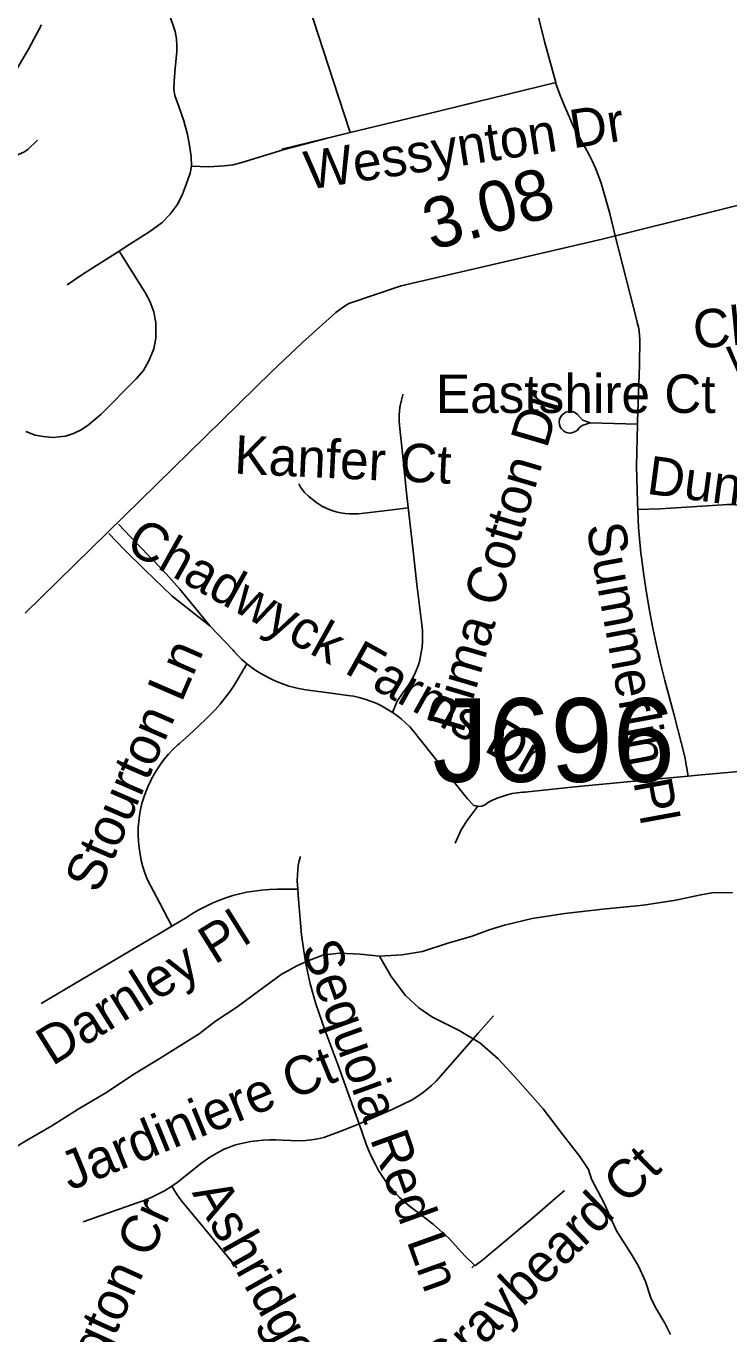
# Model space of a CAD drawing. Extents: x 1383679 to 1536984, y 460658 to 651027.
# Drawn here: x 1460169 to 1461906, y 496903 to 500135 of the extents above; entities that cross this region are included whole.
import ezdxf

# ---------------------------------------------------------------- set-up
doc = ezdxf.new("R2010")
doc.units = 0
for name, color, linetype in [('Exist Hydrographic Misc Water Feature', 7, 'Continuous'), ('Exist Road Non-System Structure Non-Sys Other Number Label', 7, 'Continuous'), ('Exist Road Non-System Type 51', 7, 'Continuous'), ('Exist Road Non-System Type 51 Label', 7, 'Continuous'), ('Exist Road Secondary Mileage Hundredths English Label', 7, 'Continuous'), ('Exist Road Secondary Type 51 Attributed', 7, 'Continuous')]:
    doc.layers.add(name, color=color, linetype=linetype)

msp = doc.modelspace()

# ---------------------------------------------------------------- linework, layer by layer
at = {"layer": 'Exist Hydrographic Misc Water Feature'}
for points in [[(1461915.5, 497993), (1461869.5, 497993.9), (1461837.3, 497988.1), (1461775.2, 497975.3), (1461694.8, 497963), (1461594.5, 497952.7), (1461500.4, 497942.3), (1461420.1, 497930), (1461351.8, 497913.3), (1461313.5, 497901.8), (1461271.3, 497886.2), (1461208.9, 497867.7), (1461148.5, 497848.5), (1461098.3, 497839.6), (1461042.2, 497836.7)], [(1461042.2, 497836.7), (1460994.4, 497841.7), (1460942.4, 497844.4), (1460902.3, 497839.5), (1460867.9, 497826.2), (1460837.7, 497812.9), (1460799.3, 497791.5), (1460746.5, 497752.3), (1460689.8, 497710.8), (1460637, 497675.8), (1460596.5, 497644.6), (1460550, 497616), (1460497.4, 497582.6), (1460436.6, 497546.1), (1460365.9, 497499.1), (1460297, 497458.6), (1460232.3, 497417.2), (1460169.5, 497380.7), (1460110.9, 497345.8)], [(1461042.2, 497836.7), (1461071.3, 497786), (1461106.5, 497739.3), (1461139.9, 497709.1), (1461171.5, 497686.3), (1461239, 497653), (1461290.4, 497622.4), (1461335.7, 497582.9), (1461384.8, 497530.2), (1461447.5, 497459.2), (1461496.3, 497394.2), (1461537.4, 497341.7), (1461558.9, 497309.3), (1461566.3, 497285.3), (1461597.4, 497228.1), (1461628.1, 497157.7), (1461665.1, 497101.2), (1461682.5, 497070.4), (1461699.8, 497032.4), (1461713.1, 496991.9), (1461724.6, 496967.9), (1461748, 496929.6), (1461761.6, 496901.5)]]:
    msp.add_lwpolyline(points, dxfattribs=at)
at = {"layer": 'Exist Road Non-System Type 51'}
for p, q in [((1460970.1, 499872.1), (1460801.1, 499831.6)), ((1461563.6, 499155), (1461680.6, 499151.7)), ((1461277.2, 497072.8), (1461270.4, 497066))]:
    msp.add_line(p, q, dxfattribs=at)
for points in [[(1461478.1, 499996.3), (1461450, 500097), (1461420.4, 500218.7), (1461374.4, 500408), (1461331.7, 500581.9), (1461297, 500722.2)], [(1460423.9, 500451.3), (1460449.4, 500371.8), (1460494.6, 500244.2), (1460531.2, 500139.1), (1460536.8, 500121.8), (1460540.4, 500103.9), (1460541.4, 500087.5), (1460541.4, 500071.5), (1460537.1, 500031.7), (1460534.4, 499999.7), (1460534, 499978.7), (1460536.2, 499964.1), (1460545.9, 499936.7), (1460558.2, 499901), (1460567.4, 499867.6), (1460572.9, 499840.2), (1460576.5, 499812.8), (1460577.4, 499789)], [(1460853.7, 500227.5), (1460867.6, 500185.5), (1460928, 500000.7), (1460970.1, 499872.1)], [(1460206.6, 500138.3), (1460174.5, 500078.3), (1460144.1, 500026.8), (1460116.2, 499982), (1460081.5, 499933.8), (1460044.4, 499887.2), (1460004.6, 499843.3), (1459953.9, 499793.4), (1459880.2, 499729.2), (1459800.9, 499665.8), (1459723, 499605), (1459708.9, 499592.5)], [(1460970.1, 499872.1), (1461008, 499881.2), (1461162.1, 499918.9), (1461478.1, 499996.3)], [(1461625.4, 499616.7), (1461612.3, 499672.3), (1461590.7, 499746.8), (1461583.8, 499765.5), (1461576.3, 499784.1), (1461568, 499802.3), (1461559, 499820.2), (1461551.5, 499833.8), (1461522.2, 499886.8), (1461510.2, 499913.2), (1461499, 499939.6), (1461488.6, 499966.4), (1461478.8, 499993.7), (1461478.1, 499996.3)], [(1460196.6, 499853.7), (1460172.4, 499830.2), (1460162.8, 499823.8), (1460116, 499802.8), (1460101.1, 499794), (1460090.1, 499785.9), (1460060, 499759.3), (1459964.9, 499676.3), (1459921.4, 499638.1), (1459902, 499620.8), (1459891.6, 499608.7), (1459883.1, 499596.6), (1459870.6, 499576.4), (1459857.4, 499554.2), (1459845.2, 499535.3), (1459830.8, 499518), (1459802.2, 499486.2)], [(1460970.1, 499872.1), (1460903.6, 499856.2), (1460806.4, 499830.2), (1460782.6, 499822.8), (1460745.1, 499811.4), (1460699.4, 499797.2), (1460680.2, 499792.7), (1460657.9, 499789.9), (1460619.9, 499787.6), (1460577.4, 499789)], [(1460577.4, 499789), (1460573.8, 499771.7), (1460565.5, 499746), (1460554.6, 499717.2), (1460542.2, 499693.9), (1460524.9, 499670.2), (1460504.8, 499650.1), (1460474.1, 499627.7), (1460425.2, 499596.6), (1460398.2, 499579.2)], [(1461680.6, 499151.7), (1461680.7, 499158), (1461684.9, 499297.5), (1461685.9, 499360.6), (1461685.7, 499371), (1461684.6, 499381.6), (1461682.6, 499392.2), (1461679.8, 499402.3), (1461679.2, 499404.1), (1461625.4, 499616.7)], [(1460167.4, 499133.1), (1460191.1, 499124.4), (1460210.9, 499120.8), (1460234.6, 499118.5), (1460265.6, 499122.1), (1460285.9, 499128.5), (1460304.6, 499137.7), (1460322.4, 499149.6), (1460353.9, 499176.5), (1460440.4, 499263.3), (1460458.6, 499284.4), (1460472.2, 499308.2), (1460484.1, 499337.4), (1460489.1, 499363.9), (1460489.6, 499402.3), (1460484.1, 499428.8), (1460474.1, 499455.3), (1460462.6, 499476.8), (1460451.2, 499495.1), (1460398.2, 499579.2)], [(1460398.2, 499579.2), (1460308.6, 499522.1), (1460269.9, 499496)], [(1461074.9, 498438.9), (1461086.2, 498466.9), (1461100.2, 498487.3), (1461108.5, 498498.3), (1461115.8, 498509.3), (1461122.4, 498520.7), (1461128.5, 498532.4), (1461133.8, 498544.5), (1461138.4, 498556.9), (1461141, 498564.8), (1461143.1, 498573.5), (1461145.7, 498587), (1461147.6, 498600.7), (1461148.7, 498614.4), (1461149, 498628.2), (1461148.5, 498641.9), (1461147.2, 498655.6), (1461147.1, 498656.5), (1461135, 498755.3), (1461126, 498838.1), (1461109.5, 498981.6), (1461099, 499079.7), (1461091.7, 499148), (1461091.1, 499160.4), (1461091.2, 499172.8), (1461092.1, 499185.2), (1461093.8, 499197.5), (1461096.4, 499210.7), (1461099.8, 499223.7), (1461100.4, 499225.5)], [(1461563.6, 499155), (1461543.6, 499147.9), (1461535.7, 499141.3), (1461531.6, 499136.6), (1461526.6, 499133), (1461520.8, 499130.6), (1461514.6, 499129.6), (1461508.4, 499130.1), (1461502.5, 499132), (1461497.1, 499135.2), (1461492.7, 499139.6), (1461489.4, 499144.8), (1461487.3, 499150.7), (1461486.7, 499156.9), (1461487.6, 499163.1), (1461489.8, 499168.9), (1461493.3, 499174), (1461497.9, 499178.2), (1461503.4, 499181.2), (1461509.4, 499182.9), (1461515.6, 499183.2), (1461521.7, 499182), (1461527.3, 499179.4), (1461532.3, 499175.6), (1461538.8, 499167.8), (1461545.1, 499161.8), (1461563.6, 499155)], [(1461805.9, 498281.8), (1461797.5, 498329.6), (1461771.4, 498432.5), (1461759.3, 498475.4), (1461748, 498518.1), (1461737.4, 498561.1), (1461727.6, 498604.3), (1461718.6, 498647.6), (1461710.4, 498691.1), (1461702.9, 498734.7), (1461696.2, 498778.4), (1461690.3, 498822.3), (1461689, 498832.9), (1461683.1, 498896.5), (1461680, 498959.1), (1461678.2, 499047.7), (1461680.6, 499151.7)], [(1461113.5, 498945), (1461060.5, 498938.4), (1460990.8, 498930.3), (1460979.6, 498929.7), (1460968.4, 498929.8), (1460957.2, 498930.7), (1460946.1, 498932.4), (1460935.1, 498934.9), (1460924.4, 498938.1), (1460913.9, 498942.1), (1460903.7, 498946.8), (1460902.5, 498947.5), (1460883.7, 498959.4), (1460866.6, 498973.5), (1460857.1, 498982.8), (1460847.3, 498995.9), (1460843, 499004)], [(1461680.9, 498940.9), (1461736.3, 498942.6), (1461891.2, 498951.8), (1461901.8, 498952.8), (1461912.5, 498953), (1461923.1, 498952.4), (1461933.6, 498951), (1461944, 498948.9), (1461954.3, 498945.9), (1461964.2, 498942.3), (1461973.9, 498937.9), (1461983.3, 498932.7), (1461995.4, 498925), (1462007, 498916.6), (1462018.2, 498907.6), (1462018.5, 498907.3), (1462038.3, 498891)], [(1460623, 498653.1), (1460529.6, 498726.4), (1460462.5, 498791), (1460410.3, 498842.8), (1460373.3, 498881.7)], [(1460623, 498653.1), (1460547.7, 498744.5), (1460515.1, 498781.3), (1460482.7, 498815.6), (1460441.1, 498857.4), (1460396.7, 498904.1)], [(1461805.9, 498281.8), (1461829.3, 498284.1), (1462023.3, 498301.4), (1462075, 498306.5), (1462079.7, 498307), (1462087.9, 498308.2), (1462095.6, 498310.1), (1462103.2, 498312.7), (1462110.5, 498315.9), (1462117.5, 498319.7), (1462124.2, 498324.1), (1462130.6, 498329.3), (1462131.6, 498330.2), (1462232.6, 498412.2), (1462364.8, 498519.2), (1462539.6, 498659.1), (1462718, 498803.5)], [(1460714.2, 498559.4), (1460713.2, 498560.2), (1460702.3, 498569.7), (1460692, 498579.8), (1460682.3, 498590.4), (1460680.4, 498592.7), (1460623, 498653.1)], [(1460529.2, 497911), (1460498.8, 497967.6), (1460467.7, 498027.1), (1460462, 498042.5), (1460457.3, 498057.6), (1460453.4, 498073), (1460450.2, 498088.5), (1460447.9, 498104.2), (1460446.4, 498120), (1460445.7, 498135.8), (1460445.7, 498139.3), (1460445.9, 498154.3), (1460447, 498169.4), (1460448.8, 498184.5), (1460451.5, 498199.4), (1460455, 498214.1), (1460459.3, 498228.7), (1460464.4, 498243), (1460470.2, 498256.9), (1460476.8, 498270.5), (1460478.1, 498273.1), (1460485.2, 498286.4), (1460493.1, 498299.5), (1460501.7, 498312.2), (1460511, 498324.4), (1460520.9, 498336.1), (1460531.4, 498347.3), (1460542.5, 498357.8), (1460547.5, 498362.2), (1460571.1, 498382.8), (1460594.1, 498403.9), (1460616.5, 498425.6), (1460635.9, 498445.2), (1460648.2, 498459.3), (1460660.1, 498474), (1460671.3, 498489.2), (1460681.9, 498504.8), (1460691.9, 498521), (1460714.2, 498559.4)], [(1461074.9, 498438.9), (1461072.4, 498440.6), (1461060, 498448.3), (1461047.1, 498455.3), (1461033.9, 498461.6), (1461020.3, 498467.1), (1461006.4, 498471.8), (1460992.3, 498475.8), (1460978, 498478.9), (1460963.8, 498481.2), (1460922.9, 498486.9), (1460860.4, 498495.3), (1460846.1, 498497.5), (1460832.1, 498500.5), (1460818.3, 498504.2), (1460804.7, 498508.6), (1460791.4, 498513.8), (1460778.3, 498519.6), (1460765.6, 498526.2), (1460761.2, 498528.6), (1460748.6, 498535.5), (1460736.3, 498543.1), (1460724.5, 498551.4), (1460714.2, 498559.4)], [(1461074.9, 498438.9), (1461084.4, 498432.2), (1461095.9, 498423.1), (1461106.9, 498413.4), (1461117.1, 498403.3), (1461126.6, 498392.6), (1461193.6, 498308.9), (1461260.1, 498225.2), (1461273.7, 498210.3), (1461275.8, 498209.3), (1461280.4, 498207.8), (1461285.3, 498207)], [(1461285.3, 498207), (1461290.2, 498206.9), (1461295.1, 498207.7), (1461299.8, 498209.2), (1461304.1, 498211.5), (1461307.8, 498214.2), (1461308.1, 498214.4), (1461318.7, 498220.3), (1461321.7, 498221.8), (1461333.4, 498227.1), (1461345.5, 498231.6), (1461357.9, 498235.4), (1461370.5, 498238.3), (1461383.2, 498240.4), (1461396, 498241.7), (1461401.4, 498241.9), (1461525.6, 498254.8), (1461724.2, 498273.8), (1461805.9, 498281.8)], [(1461229.2, 498115.9), (1461243.5, 498147.6), (1461258.6, 498171.3), (1461285.3, 498207)], [(1460840.4, 498001.9), (1460839, 498023.2), (1460839.4, 498037.9), (1460840.1, 498049.5), (1460841.6, 498061), (1460843.8, 498072.3), (1460846.7, 498083.2)], [(1460840.4, 498001.9), (1460789.3, 498002), (1460770.3, 498001.3), (1460751.3, 497999.8), (1460732.4, 497997.5), (1460713.5, 497994.5), (1460696.6, 497991.1), (1460679.3, 497986.3), (1460662, 497980.7), (1460645, 497974.4), (1460628.3, 497967.4), (1460611.8, 497959.7), (1460595.8, 497951.2), (1460580, 497942.1), (1460564.7, 497932.3), (1460529.2, 497911)], [(1460992.2, 497422.5), (1460969.6, 497483.8), (1460939, 497569), (1460907, 497654.8), (1460885, 497718.8), (1460871.2, 497767.9), (1460864.9, 497795), (1460859.5, 497822.3), (1460854.9, 497849.7), (1460849.5, 497889.5), (1460842.3, 497976.3), (1460840.4, 498001.7), (1460840.4, 498001.9)], [(1460529.2, 497911), (1460499.6, 497893.1), (1460444.2, 497860.3), (1460206.1, 497719.8)], [(1460992.2, 497422.5), (1461018.3, 497433.4), (1461075.6, 497458.5), (1461123.2, 497481.7), (1461135, 497489.1), (1461147.5, 497497.8), (1461159.5, 497507.2), (1461171, 497517.2), (1461182.1, 497527.9), (1461223.8, 497574.5), (1461286.7, 497646.7), (1461324.1, 497688.8)], [(1460528.9, 497267.9), (1460542.4, 497276.9), (1460603.3, 497325.5), (1460611.2, 497331.7), (1460622.4, 497339.5), (1460634.1, 497346.8), (1460646.1, 497353.4), (1460658.5, 497359.3), (1460671.1, 497364.5), (1460684.1, 497369.1), (1460697.2, 497372.9), (1460708.7, 497375.6), (1460724, 497378.5), (1460739.3, 497380.6), (1460754.7, 497382), (1460770.2, 497382.7), (1460785.7, 497382.5), (1460801.7, 497381.6), (1460844.3, 497380.6), (1460859.6, 497381.3), (1460874.6, 497382.9), (1460889.6, 497385.3), (1460904.9, 497388.6), (1460953.7, 497406.3), (1460992.2, 497422.5)], [(1460992.2, 497422.5), (1461009.3, 497372.3), (1461015.9, 497355.6), (1461023.2, 497339.1), (1461031.3, 497323.1), (1461040.1, 497307.3), (1461049.5, 497292.1), (1461059.8, 497277.1), (1461070, 497264.2), (1461080.8, 497251.9), (1461092.2, 497240.2), (1461104.1, 497229.1), (1461116.6, 497218.6), (1461129.4, 497208.9), (1461175.4, 497173.9), (1461214, 497139.3), (1461254.1, 497095.1), (1461277.2, 497072.8)], [(1460309.7, 497180.2), (1460443.2, 497226.6), (1460460.5, 497232.4), (1460477.6, 497239.8), (1460494.3, 497248), (1460510.7, 497256.8), (1460526.7, 497266.4), (1460528.9, 497267.9)], [(1460689.7, 497066), (1460608.9, 497164.3), (1460552.7, 497232.1), (1460541.8, 497246.5), (1460536.2, 497255.5), (1460528.9, 497267.9)], [(1461277.2, 497072.8), (1461278.3, 497071.5), (1461297.6, 497085.8), (1461420.3, 497189.2), (1461470, 497232.3), (1461499.8, 497257.2)]]:
    msp.add_lwpolyline(points, dxfattribs=at)
at = {"layer": 'Exist Road Secondary Type 51 Attributed'}
msp.add_lwpolyline([(1462459.2, 499824.6), (1461592.8, 499608.4), (1461096, 499493.5), (1460966.4, 499449.9), (1460955.4, 499443), (1460934.7, 499427.5), (1460851.7, 499353.6), (1460776.3, 499281.4), (1460166.4, 498684.2)], dxfattribs=at)

# ---------------------------------------------------------------- texts
at = {"layer": 'Exist Road Non-System Structure Non-Sys Other Number Label'}
msp.add_text('J696', height=206.69, dxfattribs=at).set_placement((1461173.3, 498267.5))
at = {"layer": 'Exist Road Non-System Type 51 Label'}
for s, rotation, p in [('Wessynton Dr', 8.871, (1460864.9, 499730.6)), ('Chandon-', 5.7114, (1461822.4, 499336.9)), ('wood Ct', 9.7692, (1461911.3, 499270)), ('Eastshire Ct', 0.0008, (1461181.7, 499179.2)), ('Pima Cotton Dr', 73.594, (1461248.7, 498384.7)), ('Kanfer Ct', 357.2954, (1460682, 499029.5)), ('Dunlanwood Cr', 352.477, (1461700.7, 498979.7)), ('Chadwyck Farms Dr', 330.8079, (1460410, 498841.3)), ('Summerlin Pl', 280.4374, (1461553.3, 498900)), ('Stourton Ln', 66.5535, (1460347.5, 497988.5)), ('Darnley Pl', 32.006, (1460233.2, 497563.8)), ('Sequoia Red Ln', 289.7615, (1460848.5, 497857.6)), ('Jardiniere Ct', 22.2792, (1460277.4, 497256.3)), ('Graybeard Ct', 44.4949, (1461200.1, 496774.7)), ('Ashridge Dr', 299.3453, (1460577.6, 497252)), ('Ovington Cr', 65.4624, (1460249.6, 496592.6))]:
    msp.add_text(s, height=95, rotation=rotation, dxfattribs=at).set_placement(p)
at = {"layer": 'Exist Road Secondary Mileage Hundredths English Label'}
msp.add_text('3.08', height=125, rotation=15.8444, dxfattribs=at).set_placement((1461171.4, 499580.2))

doc.saveas('drawing.dxf')
